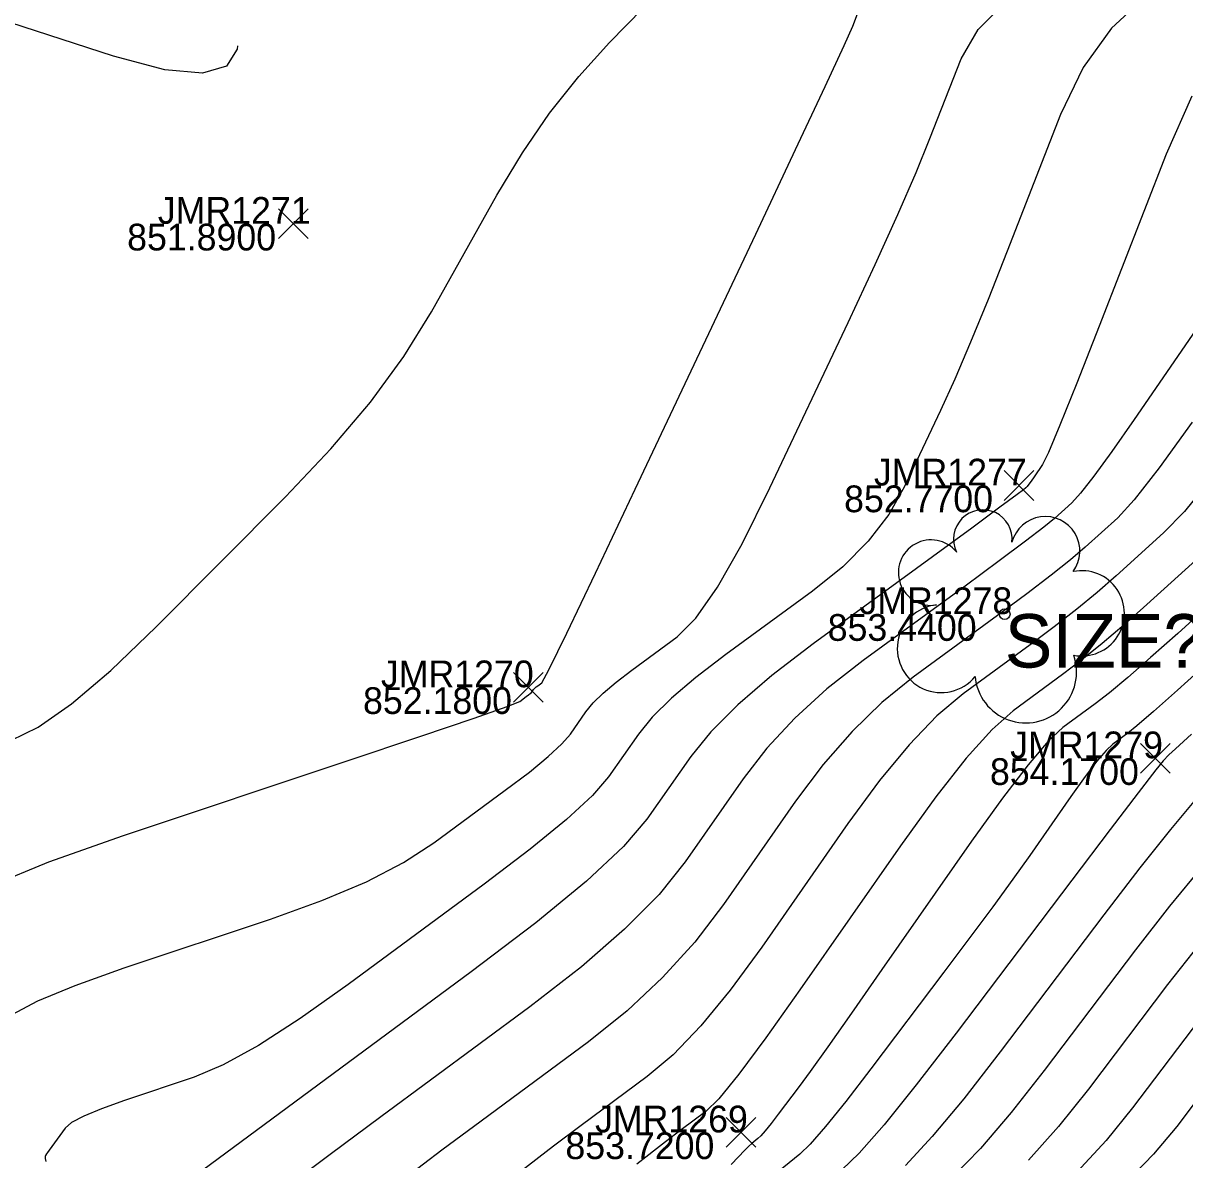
# Model space of a CAD drawing. Extents: x 1654928 to 1810050, y 486881 to 626330.
# Drawn here: x 1801501.5 to 1801553.7, y 489746.3 to 489797.4 of the extents above; entities that cross this region are included whole.
import ezdxf

# ---------------------------------------------------------------- set-up
doc = ezdxf.new("R2010")
doc.units = 0
for name, color, linetype in [('DT_X_Contour_Major', 7, 'Continuous'), ('DT_X_Contour_Minor', 7, 'Continuous'), ('SV_X_Random_Point', 7, 'Continuous'), ('SV_X_Text_Elevation', 7, 'Continuous'), ('SV_X_Text_Name', 7, 'Continuous'), ('VG_X_Cells', 7, 'Continuous'), ('VG_X_Text', 7, 'Continuous')]:
    doc.layers.add(name, color=color, linetype=linetype)

msp = doc.modelspace()

# ---------------------------------------------------------------- linework, layer by layer
at = {"layer": 'DT_X_Contour_Major'}
for points in [[(1801511.18, 489796.356), (1801511.157, 489796.211), (1801510.687, 489795.44), (1801509.604, 489795.13), (1801507.907, 489795.282), (1801505.597, 489795.895), (1801498.619, 489798.146), (1801496.431, 489799.099), (1801495.102, 489800.27), (1801494.631, 489801.658), (1801495.019, 489803.265), (1801497.199, 489807.839)], [(1801500.994, 489765.156), (1801502.22, 489765.748), (1801503.719, 489766.796), (1801505.488, 489768.299), (1801507.529, 489770.258), (1801513.334, 489776.091), (1801515.376, 489778.251), (1801517.15, 489780.356), (1801518.656, 489782.405), (1801519.893, 489784.399), (1801522.834, 489789.644), (1801523.977, 489791.548), (1801525.202, 489793.325), (1801526.508, 489794.976), (1801527.895, 489796.5), (1801531.703, 489800.397)], [(1801554.412, 489783.839), (1801551.464, 489779.564), (1801550.46, 489778.129), (1801549.66, 489777.028), (1801549.062, 489776.261), (1801548.668, 489775.829), (1801547.887, 489775.123), (1801547.417, 489774.735), (1801546.59, 489774.099), (1801545.407, 489773.215), (1801543.868, 489772.084), (1801539.289, 489768.738), (1801537.665, 489767.465), (1801536.225, 489766.156), (1801534.97, 489764.811), (1801533.9, 489763.429), (1801531.292, 489759.696), (1801530.123, 489758.239), (1801528.571, 489756.67), (1801526.636, 489754.987), (1801524.317, 489753.191), (1801517.624, 489748.25), (1801515.337, 489746.556), (1801513.496, 489745.18)], [(1801554.811, 489768.674), (1801553.41, 489767.412), (1801552.338, 489766.459), (1801551.595, 489765.814), (1801551.181, 489765.478), (1801550.516, 489764.991), (1801550.211, 489764.708), (1801549.795, 489764.221), (1801549.267, 489763.532), (1801548.629, 489762.64), (1801546.779, 489759.992), (1801546.018, 489758.919), (1801545.122, 489757.687), (1801544.09, 489756.296), (1801542.924, 489754.746), (1801539.633, 489750.399), (1801538.508, 489748.937), (1801537.602, 489747.811), (1801536.915, 489747.02), (1801536.447, 489746.565), (1801535.49, 489745.798)], [(1801554.402, 489752.62), (1801551.399, 489748.655), (1801550.209, 489747.189), (1801548.89, 489745.767)]]:
    msp.add_lwpolyline(points, dxfattribs=at)
at = {"layer": 'DT_X_Contour_Minor'}
for points in [[(1801500.147, 489758.647), (1801502.696, 489759.698), (1801506.058, 489760.885), (1801516.104, 489764.234), (1801519.414, 489765.343), (1801521.81, 489766.158), (1801523.291, 489766.679), (1801523.858, 489766.907), (1801524.149, 489767.122), (1801524.248, 489767.197), (1801524.325, 489767.26), (1801524.381, 489767.311), (1801524.415, 489767.351), (1801524.479, 489767.442), (1801524.508, 489767.479), (1801524.549, 489767.519), (1801524.602, 489767.564), (1801524.666, 489767.612), (1801524.851, 489767.748), (1801525.166, 489768.329), (1801525.971, 489769.972), (1801527.265, 489772.674), (1801529.05, 489776.438), (1801534.463, 489787.889), (1801536.257, 489791.694), (1801537.582, 489794.521), (1801538.436, 489796.371), (1801538.821, 489797.244), (1801539.219, 489798.266)], [(1801501.049, 489752.84), (1801502.199, 489753.455), (1801503.876, 489754.153), (1801506.081, 489754.934), (1801512.663, 489757.128), (1801514.973, 489757.959), (1801516.967, 489758.806), (1801518.643, 489759.669), (1801520.003, 489760.547), (1801523.207, 489762.913), (1801524.291, 489763.735), (1801525.14, 489764.431), (1801525.755, 489764.998), (1801526.134, 489765.437), (1801526.834, 489766.439), (1801527.159, 489766.838), (1801527.611, 489767.282), (1801528.188, 489767.773), (1801528.891, 489768.31), (1801530.934, 489769.803), (1801531.769, 489770.641), (1801532.742, 489772.036), (1801533.852, 489773.988), (1801535.101, 489776.497), (1801538.614, 489783.93), (1801539.832, 489786.537), (1801540.852, 489788.782), (1801541.673, 489790.666), (1801542.295, 489792.188), (1801543.689, 489795.767), (1801544.46, 489797.085), (1801545.728, 489798.354)], [(1801551.957, 489798.55), (1801550.444, 489797.149), (1801549.179, 489795.388), (1801548.159, 489793.268), (1801545.769, 489787.133), (1801544.909, 489784.96), (1801544.122, 489783.042), (1801543.408, 489781.379), (1801542.766, 489779.971), (1801541.152, 489776.556), (1801540.439, 489775.302), (1801539.512, 489774.101), (1801538.371, 489772.953), (1801537.016, 489771.857), (1801533.116, 489769.007), (1801531.774, 489767.983), (1801530.672, 489767.046), (1801529.81, 489766.197), (1801529.189, 489765.436), (1801527.854, 489763.524), (1801527.129, 489762.685), (1801525.956, 489761.602), (1801524.334, 489760.274), (1801522.265, 489758.703), (1801516.148, 489754.188), (1801513.995, 489752.658), (1801512.123, 489751.453), (1801510.532, 489750.575), (1801509.222, 489750.022), (1801506.105, 489748.983), (1801505.06, 489748.613), (1801504.266, 489748.282), (1801503.721, 489747.991), (1801503.426, 489747.739), (1801502.709, 489746.755), (1801502.633, 489746.649), (1801502.595, 489746.592), (1801502.543, 489746.509), (1801502.532, 489746.458), (1801502.538, 489746.368), (1801502.561, 489746.238)], [(1801554.055, 489794.098), (1801552.911, 489791.491), (1801549.9, 489783.763), (1801548.894, 489781.202), (1801548.134, 489779.312), (1801547.621, 489778.095), (1801547.354, 489777.55), (1801546.969, 489776.992), (1801546.838, 489776.805), (1801546.734, 489776.661), (1801546.656, 489776.561), (1801546.604, 489776.505), (1801546.503, 489776.413), (1801546.218, 489776.199), (1801545.44, 489775.626), (1801544.169, 489774.695), (1801542.405, 489773.405), (1801537.044, 489769.488), (1801535.193, 489768.07), (1801533.659, 489766.755), (1801532.443, 489765.542), (1801531.545, 489764.432), (1801529.573, 489761.61), (1801528.525, 489760.388), (1801526.861, 489758.838), (1801524.579, 489756.962), (1801521.681, 489754.758), (1801510.314, 489746.367), (1801507.041, 489743.947)], [(1801554.083, 489779.453), (1801552.586, 489777.394), (1801551.469, 489775.961), (1801550.732, 489775.153), (1801549.272, 489773.833), (1801548.615, 489773.27), (1801547.739, 489772.571), (1801546.644, 489771.735), (1801545.331, 489770.763), (1801541.535, 489767.989), (1801540.137, 489766.861), (1801538.791, 489765.558), (1801537.497, 489764.08), (1801536.255, 489762.426), (1801533.012, 489757.782), (1801531.721, 489756.091), (1801530.281, 489754.501), (1801528.692, 489753.012), (1801526.954, 489751.623), (1801522.12, 489748.055), (1801520.36, 489746.745), (1801518.706, 489745.492)], [(1801554.918, 489776.899), (1801553.727, 489775.445), (1801552.795, 489774.477), (1801550.657, 489772.543), (1801549.814, 489771.806), (1801548.889, 489771.043), (1801547.882, 489770.255), (1801546.793, 489769.442), (1801543.78, 489767.24), (1801542.609, 489766.257), (1801541.358, 489764.96), (1801540.025, 489763.348), (1801538.61, 489761.423), (1801534.731, 489755.868), (1801533.319, 489753.943), (1801531.991, 489752.332), (1801530.748, 489751.037), (1801529.591, 489750.056), (1801526.616, 489747.86), (1801525.384, 489746.934), (1801523.917, 489745.805)], [(1801554.859, 489773.801), (1801552.042, 489771.253), (1801551.013, 489770.341), (1801550.039, 489769.515), (1801549.12, 489768.774), (1801548.256, 489768.12), (1801546.025, 489766.49), (1801545.082, 489765.652), (1801543.924, 489764.361), (1801542.552, 489762.617), (1801540.966, 489760.419), (1801536.45, 489753.955), (1801534.917, 489751.795), (1801533.701, 489750.164), (1801532.805, 489749.062), (1801532.227, 489748.488), (1801531.112, 489747.665), (1801530.407, 489747.124), (1801529.128, 489746.117)], [(1801556.922, 489773.125), (1801553.426, 489769.964), (1801552.211, 489768.877), (1801551.188, 489767.987), (1801550.357, 489767.294), (1801549.718, 489766.799), (1801548.27, 489765.741), (1801547.607, 489765.123), (1801546.701, 489764.065), (1801545.554, 489762.565), (1801544.165, 489760.624), (1801540.138, 489754.859), (1801538.773, 489752.91), (1801537.697, 489751.384), (1801536.911, 489750.282), (1801536.413, 489749.604), (1801535.473, 489748.363), (1801535.152, 489747.945), (1801534.893, 489747.623), (1801534.697, 489747.397), (1801534.563, 489747.267), (1801534.289, 489747.048), (1801534.155, 489746.928), (1801533.955, 489746.731), (1801533.692, 489746.457), (1801533.363, 489746.107)], [(1801554.04, 489765.429), (1801553.334, 489764.784), (1801553.034, 489764.502), (1801552.773, 489764.237), (1801552.443, 489763.828), (1801551.65, 489762.798), (1801550.393, 489761.149), (1801548.672, 489758.881), (1801543.466, 489752.005), (1801541.681, 489749.687), (1801540.23, 489747.891), (1801539.113, 489746.616), (1801538.331, 489745.862)], [(1801554.222, 489762.497), (1801553.098, 489761.156), (1801551.726, 489759.428), (1801550.105, 489757.316), (1801545.449, 489751.167), (1801543.813, 489749.062), (1801542.395, 489747.36), (1801541.195, 489746.059)], [(1801554.547, 489759.513), (1801553.059, 489757.707), (1801551.537, 489755.75), (1801547.432, 489750.33), (1801545.945, 489748.438), (1801544.56, 489746.829), (1801543.278, 489745.502)], [(1801554.392, 489755.986), (1801552.969, 489754.185), (1801549.416, 489749.492), (1801548.077, 489747.814), (1801546.725, 489746.298)], [(1801555.834, 489751.055), (1801553.382, 489747.817), (1801552.341, 489746.565), (1801551.055, 489745.236)]]:
    msp.add_lwpolyline(points, dxfattribs=at)
at = {"layer": 'SV_X_Random_Point'}
for p, q in [((1801513.014, 489787.696), (1801514.347, 489789.031)), ((1801513.014, 489789.031), (1801514.347, 489787.696)), ((1801545.628, 489775.939), (1801546.962, 489777.274)), ((1801545.628, 489777.274), (1801546.962, 489775.939)), ((1801523.577, 489766.875), (1801524.91, 489768.21)), ((1801523.577, 489768.21), (1801524.91, 489766.875)), ((1801551.757, 489763.687), (1801553.091, 489765.022)), ((1801551.757, 489765.022), (1801553.091, 489763.687)), ((1801533.143, 489746.88), (1801534.476, 489748.215)), ((1801533.143, 489748.215), (1801534.476, 489746.88))]:
    msp.add_line(p, q, dxfattribs=at)
at = {"layer": 'VG_X_Cells'}
msp.add_circle((1801545.653, 489770.828), 0.24, dxfattribs=at)
for centre, radius, start, end in [((1801544.669, 489774.195), 1.317, 354.0047, 205.9741), ((1801547.479, 489773.657), 1.553, 323.83, 165.0376), ((1801542.344, 489772.692), 1.471, 39.0625, 279.5412), ((1801549.113, 489770.864), 1.915, 259.1453, 101.4596), ((1801542.8, 489769.279), 1.974, 96.1722, 320.5737), ((1801546.599, 489768.222), 2.284, 184.9476, 19.4572)]:
    msp.add_arc(centre, radius, start, end, dxfattribs=at)

# ---------------------------------------------------------------- texts
at = {"layer": 'SV_X_Text_Elevation'}
for s, p in [('851.8900', (1801506.217, 489787.163)), ('852.7700', (1801538.434, 489775.406)), ('853.4400', (1801537.698, 489769.628)), ('852.1800', (1801516.817, 489766.343)), ('854.1700', (1801544.989, 489763.155)), ('853.7200', (1801525.911, 489746.348))]:
    msp.add_text(s, height=1.2, dxfattribs=at).set_placement(p)
at = {"layer": 'SV_X_Text_Name'}
for s, p in [('JMR1271', (1801507.596, 489788.363)), ('JMR1277', (1801539.776, 489776.606)), ('JMR1278', (1801539.125, 489770.828)), ('JMR1270', (1801517.62, 489767.543)), ('JMR1279', (1801545.896, 489764.354)), ('JMR1269', (1801527.243, 489747.548))]:
    msp.add_text(s, height=1.2, dxfattribs=at).set_placement(p)
at = {"layer": 'VG_X_Text'}
msp.add_text('SIZE? 18" KIND? MAPLE', height=2.4, dxfattribs=at).set_placement((1801545.653, 489768.428))

doc.saveas('drawing.dxf')
